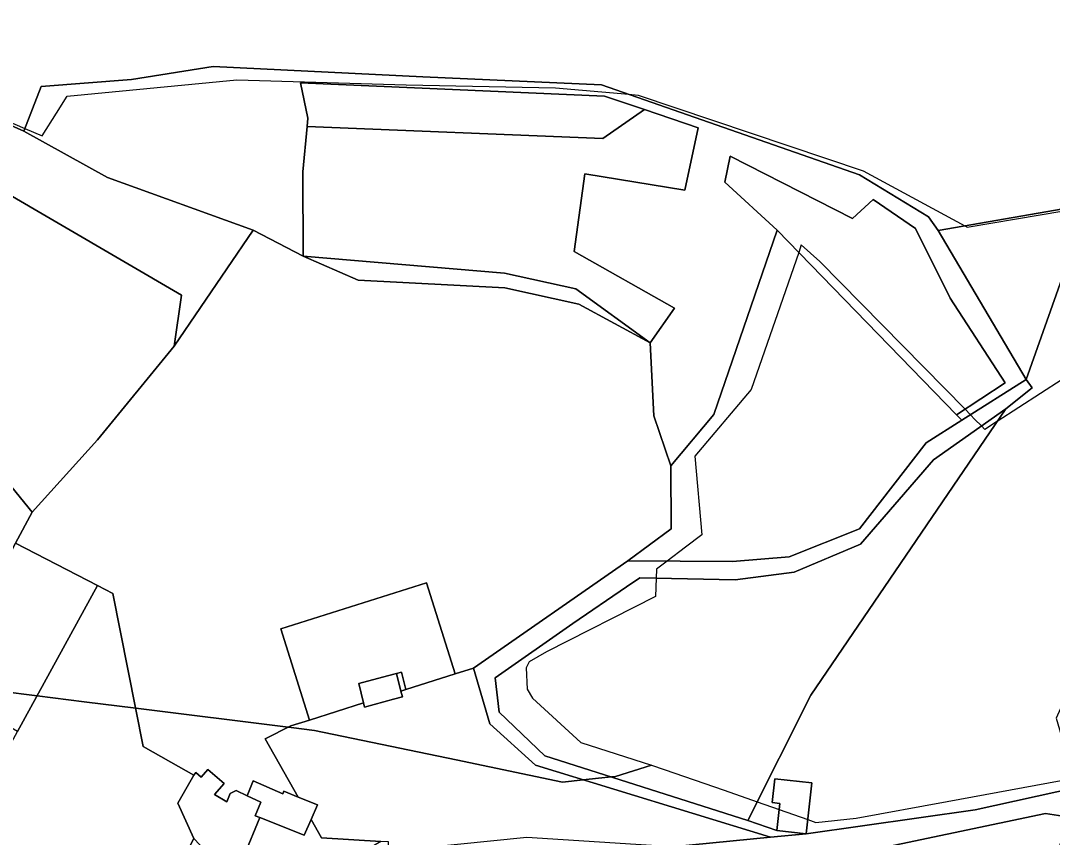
# Model space of a CAD drawing. Extents: x -477304 to -465429, y -1159113 to -1149210.
# Drawn here: x -469590.9 to -469374.8, y -1155782.2 to -1155611.1 of the extents above; entities that cross this region are included whole.
import ezdxf

# ---------------------------------------------------------------- set-up
doc = ezdxf.new("R2010")
doc.units = 0
for name, color, linetype in [('BPEJ_s', 7, 'Continuous'), ('ostatni_s', 7, 'Continuous'), ('PUPFL_s', 7, 'Continuous'), ('trav_porost_s', 7, 'Continuous'), ('voda_s', 7, 'Continuous'), ('zahrada_s', 7, 'Continuous')]:
    doc.layers.add(name, color=color, linetype=linetype)

msp = doc.modelspace()

# ---------------------------------------------------------------- linework, layer by layer
at = {"layer": 'BPEJ_s'}
for points in [[(-469637.54, -1155613.13), (-469590.03, -1155633.69), (-469586.37, -1155635.27), (-469583.38, -1155630.49), (-469581.14, -1155626.91), (-469545.64, -1155623.53), (-469510.14, -1155624.54), (-469478.85, -1155625.22), (-469463.51, -1155626.53), (-469461.52, -1155626.7), (-469414.4, -1155642.55), (-469393.12, -1155654.12), (-469392.63, -1155654.39), (-469367.47, -1155650.13)], [(-469637.54, -1155613.13), (-469590.03, -1155633.69), (-469586.37, -1155635.27), (-469583.38, -1155630.49), (-469581.14, -1155626.91), (-469545.64, -1155623.53), (-469510.14, -1155624.54), (-469478.85, -1155625.22), (-469463.51, -1155626.53), (-469461.52, -1155626.7), (-469414.4, -1155642.55), (-469393.12, -1155654.12)], [(-469393.12, -1155654.12), (-469392.63, -1155654.39), (-469367.47, -1155650.13)], [(-469372.76, -1155686.3), (-469386.37, -1155695.1), (-469386.5, -1155695.18), (-469388.94, -1155696.76), (-469389.67, -1155696.02), (-469391, -1155694.66), (-469391.96, -1155693.68), (-469393.08, -1155692.54), (-469423.48, -1155661.57), (-469427.38, -1155658.1), (-469427.92, -1155659.66), (-469437.85, -1155688.41), (-469449.69, -1155702.36), (-469448.21, -1155718.85), (-469451.64, -1155721.44), (-469455.5, -1155724.35), (-469457.72, -1155726.03), (-469457.79, -1155727.89), (-469457.93, -1155731.74), (-469480.76, -1155743.36), (-469484.35, -1155745.48), (-469484.98, -1155746.74), (-469484.77, -1155751.18), (-469483.71, -1155753.08), (-469473.57, -1155762.38), (-469458.78, -1155767.13), (-469466.31, -1155769.5), (-469467.12, -1155769.58), (-469469.87, -1155769.86), (-469473.04, -1155770.19), (-469477.37, -1155770.63), (-469499.7, -1155765.97), (-469511.46, -1155763.54), (-469529.36, -1155759.84), (-469534.22, -1155759.24), (-469534.85, -1155759.16), (-469566.8, -1155755.17), (-469577.57, -1155753.82), (-469587.45, -1155752.58), (-469595.28, -1155751.6)], [(-469372.76, -1155686.3), (-469386.37, -1155695.1), (-469386.5, -1155695.18), (-469388.94, -1155696.76), (-469389.67, -1155696.02), (-469391, -1155694.66), (-469391.96, -1155693.68), (-469393.08, -1155692.54), (-469423.48, -1155661.57), (-469427.38, -1155658.1), (-469427.92, -1155659.66), (-469437.85, -1155688.41), (-469449.69, -1155702.36), (-469448.21, -1155718.85), (-469451.64, -1155721.44), (-469455.5, -1155724.35), (-469457.72, -1155726.03), (-469457.79, -1155727.89), (-469457.93, -1155731.74), (-469480.76, -1155743.36), (-469484.35, -1155745.48), (-469484.98, -1155746.74), (-469484.77, -1155751.18), (-469483.71, -1155753.08), (-469473.57, -1155762.38), (-469458.78, -1155767.13), (-469456.1, -1155767.99), (-469443.56, -1155772.37), (-469436.63, -1155774.79), (-469432.01, -1155776.4), (-469426.03, -1155778.49), (-469424.33, -1155779.08), (-469415.87, -1155778.23), (-469396.81, -1155774.7), (-469370.31, -1155769.8)], [(-469595.28, -1155751.6), (-469587.45, -1155752.58), (-469577.57, -1155753.82), (-469566.8, -1155755.17), (-469534.85, -1155759.16), (-469534.22, -1155759.24), (-469529.36, -1155759.84), (-469511.46, -1155763.54), (-469499.7, -1155765.97), (-469477.37, -1155770.63), (-469473.04, -1155770.19), (-469469.87, -1155769.86), (-469467.12, -1155769.58), (-469466.31, -1155769.5), (-469458.78, -1155767.13), (-469456.1, -1155767.99), (-469443.56, -1155772.37), (-469436.63, -1155774.79), (-469432.01, -1155776.4), (-469426.03, -1155778.49), (-469424.33, -1155779.08), (-469415.87, -1155778.23), (-469396.81, -1155774.7), (-469370.31, -1155769.8)]]:
    msp.add_lwpolyline(points, dxfattribs=at)
at = {"layer": 'ostatni_s'}
for points in [[(-469426.35, -1155781.47), (-469433.8, -1155782.2), (-469483.02, -1155767.13), (-469492.62, -1155758.43), (-469496.02, -1155746.78), (-469463.71, -1155724.31), (-469441.77, -1155724.43), (-469429.92, -1155723.44), (-469415.19, -1155717.61), (-469401.25, -1155699.56), (-469393.78, -1155694.83), (-469380.3, -1155686.29), (-469379, -1155688.06), (-469384.55, -1155692.41), (-469399.71, -1155703.1), (-469415.01, -1155720.77), (-469428.91, -1155726.65), (-469441.24, -1155728.25), (-469461.19, -1155727.82), (-469463.97, -1155729.77), (-469475.23, -1155737.42), (-469491.51, -1155748.83), (-469490.66, -1155755.99), (-469481.11, -1155765.12), (-469438.59, -1155778.68), (-469432.48, -1155780.81)], [(-469596.59, -1155757.21), (-469606.3, -1155752), (-469608.22, -1155751.06), (-469600.16, -1155736.45), (-469593.61, -1155723.71), (-469591.95, -1155720.6), (-469574.77, -1155729.48), (-469591.54, -1155760.03)], [(-469554.65, -1155769.21), (-469557.97, -1155775.03), (-469554.65, -1155782.48), (-469562.67, -1155797.69), (-469579.32, -1155796.87), (-469587.05, -1155793.25), (-469601.15, -1155784.05), (-469603.57, -1155781.95), (-469591.54, -1155760.03), (-469574.77, -1155729.48), (-469571.61, -1155731.12), (-469565.2, -1155763.18), (-469559.47, -1155766.46)], [(-469519.07, -1155754.07), (-469520.06, -1155750.01), (-469514.03, -1155748.38), (-469512.14, -1155747.87), (-469511.23, -1155751.59), (-469510.94, -1155752.78), (-469512.83, -1155753.29), (-469518.86, -1155754.92)], [(-469552.07, -1155785.14), (-469554.65, -1155782.48), (-469557.97, -1155775.03), (-469554.65, -1155769.21), (-469554.2, -1155768.65), (-469553.07, -1155769.63), (-469551.7, -1155768.03), (-469548.28, -1155770.97), (-469550.26, -1155773.27), (-469547.71, -1155774.77), (-469546.99, -1155773.06), (-469545.77, -1155772.41), (-469543.42, -1155773.51), (-469540.6, -1155774.85), (-469541.74, -1155777.73), (-469540.81, -1155778.1), (-469544.11, -1155786.05), (-469541.81, -1155787.01), (-469544.04, -1155792.36), (-469546.35, -1155791.4), (-469553.43, -1155788.36)], [(-469540.6, -1155774.85), (-469543.42, -1155773.51), (-469542.18, -1155770.37), (-469535.98, -1155773.1), (-469535.75, -1155772.58), (-469532.73, -1155773.8), (-469528.7, -1155775.43), (-469530.06, -1155778.52), (-469531.5, -1155781.79), (-469540.81, -1155778.1), (-469541.74, -1155777.73)], [(-469426.35, -1155781.47), (-469432.48, -1155780.81), (-469431.87, -1155775.12), (-469433.46, -1155774.94), (-469432.92, -1155769.96), (-469425.2, -1155770.79)]]:
    msp.add_lwpolyline(points, close=True, dxfattribs=at)
at = {"layer": 'PUPFL_s'}
for points in [[(-469666.61, -1155650.03), (-469642.31, -1155611.11), (-469590.25, -1155634.25), (-469572.7, -1155644), (-469542.19, -1155655.01), (-469558.75, -1155679.35), (-469557.23, -1155668.66), (-469595.12, -1155646.51), (-469606.15, -1155692.46), (-469621.54, -1155681.12), (-469630.15, -1155692.54), (-469651.35, -1155677.79)], [(-469432.43, -1155655.01), (-469445.7, -1155693.61), (-469454.69, -1155704.37), (-469458.28, -1155693.91), (-469459.03, -1155678.65), (-469453.95, -1155671.37), (-469474.95, -1155659.49), (-469472.71, -1155643.18), (-469451.76, -1155646.63), (-469448.98, -1155633.56), (-469460.25, -1155629.75), (-469468.58, -1155626.94), (-469532.29, -1155624.11), (-469530.73, -1155631.55), (-469530.89, -1155633.27), (-469531.78, -1155642.77), (-469531.72, -1155660.44), (-469542.19, -1155655.01), (-469572.7, -1155644), (-469590.25, -1155634.25), (-469586.56, -1155624.92), (-469567.68, -1155623.45), (-469550.56, -1155620.69), (-469506.64, -1155622.91), (-469469.23, -1155624.53), (-469415.18, -1155643.45), (-469400.77, -1155652.25), (-469398.69, -1155655.09), (-469380.3, -1155686.29), (-469393.78, -1155694.83), (-469394.86, -1155693.71), (-469384.67, -1155686.99), (-469396.19, -1155669.23), (-469403.49, -1155654.68), (-469412.32, -1155648.56), (-469416.63, -1155652.59), (-469442.29, -1155639.52), (-469443.4, -1155644.94)], [(-469532.29, -1155624.11), (-469468.58, -1155626.94), (-469460.25, -1155629.75), (-469468.96, -1155635.84), (-469530.89, -1155633.27), (-469530.73, -1155631.55)], [(-469432.43, -1155655.01), (-469443.4, -1155644.94), (-469442.29, -1155639.52), (-469416.63, -1155652.59), (-469412.32, -1155648.56), (-469403.49, -1155654.68), (-469396.19, -1155669.23), (-469384.67, -1155686.99), (-469394.86, -1155693.71)], [(-469379, -1155688.06), (-469380.3, -1155686.29), (-469367.28, -1155649.6), (-469336.04, -1155643.93), (-469326.69, -1155695.95), (-469366.39, -1155740.29), (-469374.01, -1155757.23), (-469369.72, -1155771.8), (-469390.94, -1155776.46), (-469426.35, -1155781.47), (-469425.2, -1155770.79), (-469432.92, -1155769.96), (-469433.46, -1155774.94), (-469431.87, -1155775.12), (-469432.48, -1155780.81), (-469438.59, -1155778.68), (-469425.36, -1155752.46), (-469384.55, -1155692.41)], [(-469367.28, -1155649.6), (-469380.3, -1155686.29), (-469398.69, -1155655.09)], [(-469454.63, -1155717.61), (-469454.69, -1155704.37), (-469445.7, -1155693.61), (-469432.43, -1155655.01), (-469394.86, -1155693.71), (-469393.78, -1155694.83), (-469401.25, -1155699.56), (-469415.19, -1155717.61), (-469429.92, -1155723.44), (-469441.77, -1155724.43), (-469463.71, -1155724.31)], [(-469441.24, -1155728.25), (-469428.91, -1155726.65), (-469415.01, -1155720.77), (-469399.71, -1155703.1), (-469384.55, -1155692.41), (-469425.36, -1155752.46), (-469438.59, -1155778.68), (-469481.11, -1155765.12), (-469490.66, -1155755.99), (-469491.51, -1155748.83), (-469475.23, -1155737.42), (-469463.97, -1155729.77), (-469461.19, -1155727.82)], [(-469492.62, -1155758.43), (-469483.02, -1155767.13), (-469433.8, -1155782.2), (-469454.41, -1155784.23), (-469484.89, -1155782.26), (-469513.9, -1155785.17), (-469513.82, -1155783.18), (-469515.42, -1155783.09), (-469527.89, -1155782.35), (-469530.06, -1155778.52), (-469528.7, -1155775.43), (-469532.73, -1155773.8), (-469539.68, -1155761.59), (-469534.27, -1155758.87), (-469530.37, -1155757.64), (-469519.07, -1155754.07), (-469518.86, -1155754.92), (-469512.83, -1155753.29), (-469510.94, -1155752.78), (-469511.23, -1155751.59), (-469510.2, -1155751.27), (-469499.86, -1155747.99), (-469496.02, -1155746.78)]]:
    msp.add_lwpolyline(points, close=True, dxfattribs=at)
msp.add_lwpolyline([(-469228.73, -1155623.45), (-469236.33, -1155624.9), (-469273.95, -1155632.08), (-469306.33, -1155638.26), (-469336.04, -1155643.93), (-469367.28, -1155649.6), (-469398.69, -1155655.09), (-469400.77, -1155652.25), (-469415.18, -1155643.45), (-469469.23, -1155624.53), (-469506.64, -1155622.91), (-469550.56, -1155620.69), (-469567.68, -1155623.45), (-469586.56, -1155624.92), (-469590.25, -1155634.25), (-469642.31, -1155611.11)], dxfattribs=at)
at = {"layer": 'trav_porost_s'}
for points in [[(-469468.96, -1155635.84), (-469460.25, -1155629.75), (-469448.98, -1155633.56), (-469451.76, -1155646.63), (-469472.71, -1155643.18), (-469474.95, -1155659.49), (-469453.95, -1155671.37), (-469459.03, -1155678.65), (-469474.61, -1155667.28), (-469489.54, -1155663.99), (-469531.72, -1155660.44), (-469531.78, -1155642.77), (-469530.89, -1155633.27)], [(-469588.47, -1155714.08), (-469606.15, -1155692.46), (-469595.12, -1155646.51), (-469557.23, -1155668.66), (-469558.75, -1155679.35), (-469574.77, -1155698.92)], [(-469454.69, -1155704.37), (-469454.63, -1155717.61), (-469463.71, -1155724.31), (-469496.02, -1155746.78), (-469499.86, -1155747.99), (-469505.89, -1155728.93), (-469536.39, -1155738.57), (-469530.37, -1155757.64), (-469534.27, -1155758.87), (-469539.68, -1155761.59), (-469532.73, -1155773.8), (-469535.75, -1155772.58), (-469535.98, -1155773.1), (-469542.18, -1155770.37), (-469543.42, -1155773.51), (-469545.77, -1155772.41), (-469546.99, -1155773.06), (-469547.71, -1155774.77), (-469550.26, -1155773.27), (-469548.28, -1155770.97), (-469551.7, -1155768.03), (-469553.07, -1155769.63), (-469554.2, -1155768.65), (-469554.65, -1155769.21), (-469559.47, -1155766.46), (-469565.2, -1155763.18), (-469571.61, -1155731.12), (-469574.77, -1155729.48), (-469591.95, -1155720.6), (-469588.47, -1155714.08), (-469574.77, -1155698.92), (-469558.75, -1155679.35), (-469542.19, -1155655.01), (-469531.72, -1155660.44), (-469520.19, -1155665.47), (-469489.46, -1155667.07), (-469473.99, -1155670.53), (-469459.03, -1155678.65), (-469458.28, -1155693.91)], [(-469459.03, -1155678.65), (-469473.99, -1155670.53), (-469489.46, -1155667.07), (-469520.19, -1155665.47), (-469531.72, -1155660.44), (-469489.54, -1155663.99), (-469474.61, -1155667.28)], [(-469514.03, -1155748.38), (-469520.06, -1155750.01), (-469519.07, -1155754.07), (-469530.37, -1155757.64), (-469536.39, -1155738.57), (-469505.89, -1155728.93), (-469499.86, -1155747.99), (-469510.2, -1155751.27), (-469511.15, -1155747.6), (-469512.14, -1155747.87)], [(-469511.23, -1155751.59), (-469512.14, -1155747.87), (-469511.15, -1155747.6), (-469510.2, -1155751.27)], [(-469544.11, -1155786.05), (-469540.81, -1155778.1), (-469531.5, -1155781.79), (-469530.06, -1155778.52), (-469527.89, -1155782.35), (-469515.42, -1155783.09), (-469520.38, -1155786), (-469528.04, -1155790.37), (-469538.71, -1155795.98), (-469545.12, -1155798.55), (-469561.87, -1155797.73), (-469562.67, -1155797.69), (-469554.65, -1155782.48), (-469552.07, -1155785.14), (-469553.43, -1155788.36), (-469546.35, -1155791.4), (-469544.04, -1155792.36), (-469541.81, -1155787.01)], [(-469396.14, -1155789.43), (-469436.67, -1155789.94), (-469376.25, -1155777.2), (-469371.66, -1155777.92), (-469375.58, -1155793)]]:
    msp.add_lwpolyline(points, close=True, dxfattribs=at)
at = {"layer": 'voda_s'}
for points in [[(-469454.41, -1155784.23), (-469433.8, -1155782.2), (-469426.35, -1155781.47), (-469390.94, -1155776.46), (-469369.72, -1155771.8), (-469356.92, -1155773.67), (-469339.47, -1155778.34), (-469317.45, -1155784.35), (-469307.17, -1155793.63), (-469289.88, -1155838.94), (-469285.01, -1155848.34), (-469288.77, -1155851.94), (-469272.39, -1155863.93), (-469269.25, -1155865.19), (-469261.28, -1155866.51), (-469257.83, -1155866.28), (-469239.91, -1155863.26), (-469234.4, -1155862.16), (-469199.7, -1155868.29)], [(-469371.66, -1155777.92), (-469376.25, -1155777.2), (-469436.67, -1155789.94), (-469479.19, -1155788.38), (-469506.34, -1155789.74), (-469526.17, -1155799.6), (-469549.64, -1155807.91), (-469558.45, -1155810.38), (-469578.08, -1155809.61), (-469583.67, -1155809.46), (-469595.37, -1155802.33)]]:
    msp.add_lwpolyline(points, dxfattribs=at)
at = {"layer": 'zahrada_s'}
msp.add_lwpolyline([(-469630.38, -1155739.39), (-469636.94, -1155735.94), (-469606.15, -1155692.46), (-469588.47, -1155714.08), (-469591.95, -1155720.6), (-469593.61, -1155723.71), (-469615.58, -1155712)], close=True, dxfattribs=at)

doc.saveas('drawing.dxf')
